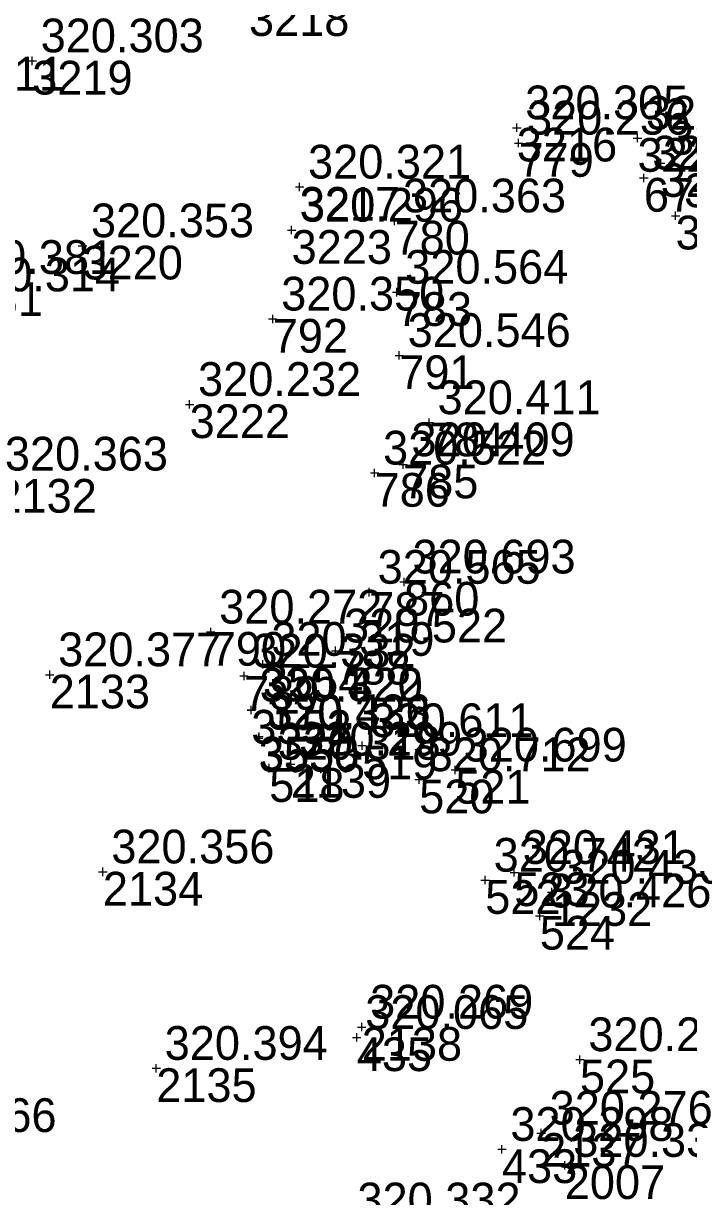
# Model space of a CAD drawing. Extents: x -829398 to -819400, y -1074439 to -1067977.
# Drawn here: x -821643.22 to -821619.57, y -1070267.97 to -1070226.23 of the extents above; entities that cross this region are included whole.
import ezdxf

# ---------------------------------------------------------------- set-up
doc = ezdxf.new("R2010")
doc.units = 0
for name, color, linetype in [('Vrstva 60', 7, 'Continuous'), ('Vrstva 61', 7, 'Continuous'), ('Čísla bodů_doměření_2012', 7, 'Continuous')]:
    doc.layers.add(name, color=color, linetype=linetype)

# ---------------------------------------------------------------- blocks, each defined once
blk = doc.blocks.new('BOD')
at = {"layer": 'Čísla bodů_doměření_2012'}
for p, q in [((-0.15, 0), (0.15, 0)), ((0, -0.15), (0, 0.15))]:
    blk.add_line(p, q, dxfattribs=at)

msp = doc.modelspace()

# ---------------------------------------------------------------- block references
at = {"layer": 'Vrstva 60'}
for p in [(-821642.912, -1070227.561), (-821642.912, -1070227.561), (-821642.912, -1070227.561), (-821642.912, -1070227.561), (-821625.678, -1070229.942), (-821625.678, -1070229.942), (-821625.678, -1070229.942), (-821625.678, -1070229.942), (-821625.615, -1070230.487), (-821625.615, -1070230.487), (-821625.615, -1070230.487), (-821625.615, -1070230.487), (-821621.383, -1070230.309), (-821621.383, -1070230.309), (-821621.383, -1070230.309), (-821621.383, -1070230.309), (-821620.558, -1070231.203), (-821620.558, -1070231.203), (-821620.558, -1070231.203), (-821620.558, -1070231.203), (-821621.158, -1070231.729), (-821621.158, -1070231.729), (-821621.158, -1070231.729), (-821621.158, -1070231.729), (-821633.402, -1070232.051), (-821633.402, -1070232.051), (-821633.402, -1070232.051), (-821633.402, -1070232.051), (-821630.026, -1070233.254), (-821630.026, -1070233.254), (-821630.026, -1070233.254), (-821630.026, -1070233.254), (-821620.028, -1070233.073), (-821620.028, -1070233.073), (-821620.028, -1070233.073), (-821620.028, -1070233.073), (-821633.688, -1070233.585), (-821633.688, -1070233.585), (-821633.688, -1070233.585), (-821633.688, -1070233.585), (-821641.123, -1070234.14), (-821641.123, -1070234.14), (-821641.123, -1070234.14), (-821641.123, -1070234.14), (-821629.947, -1070235.793), (-821629.947, -1070235.793), (-821629.947, -1070235.793), (-821629.947, -1070235.793), (-821634.358, -1070236.746), (-821634.358, -1070236.746), (-821634.358, -1070236.746), (-821634.358, -1070236.746), (-821629.859, -1070238.042), (-821629.859, -1070238.042), (-821629.859, -1070238.042), (-821629.859, -1070238.042), (-821637.314, -1070239.784), (-821637.314, -1070239.784), (-821637.314, -1070239.784), (-821637.314, -1070239.784), (-821628.796, -1070240.434), (-821628.796, -1070240.434), (-821628.796, -1070240.434), (-821628.796, -1070240.434), (-821630.734, -1070242.226), (-821630.734, -1070242.226), (-821630.734, -1070242.226), (-821630.734, -1070242.226), (-821629.722, -1070241.929), (-821629.722, -1070241.929), (-821629.722, -1070241.929), (-821629.722, -1070241.929), (-821629.687, -1070246.101), (-821629.687, -1070246.101), (-821629.687, -1070246.101), (-821629.687, -1070246.101), (-821630.928, -1070246.466), (-821630.928, -1070246.466), (-821630.928, -1070246.466), (-821630.928, -1070246.466), (-821636.563, -1070247.883), (-821636.563, -1070247.883), (-821636.563, -1070247.883), (-821636.563, -1070247.883), (-821632.123, -1070248.555), (-821632.123, -1070248.555), (-821632.123, -1070248.555), (-821632.123, -1070248.555), (-821634.707, -1070249.031), (-821634.707, -1070249.031), (-821634.707, -1070249.031), (-821634.707, -1070249.031), (-821642.291, -1070249.402), (-821642.291, -1070249.402), (-821642.291, -1070249.402), (-821642.291, -1070249.402), (-821635.379, -1070249.449), (-821635.379, -1070249.449), (-821635.379, -1070249.449), (-821635.379, -1070249.449), (-821635.122, -1070250.662), (-821635.122, -1070250.662), (-821635.122, -1070250.662), (-821635.122, -1070250.662), (-821635.121, -1070250.655), (-821635.121, -1070250.655), (-821635.121, -1070250.655), (-821635.121, -1070250.655), (-821634.858, -1070251.656), (-821634.858, -1070251.656), (-821634.858, -1070251.656), (-821634.858, -1070251.656), (-821634.844, -1070251.607), (-821634.844, -1070251.607), (-821634.844, -1070251.607), (-821634.844, -1070251.607), (-821631.183, -1070251.925), (-821631.183, -1070251.925), (-821631.183, -1070251.925), (-821631.183, -1070251.925), (-821633.719, -1070252.583), (-821633.719, -1070252.583), (-821633.719, -1070252.583), (-821633.719, -1070252.583), (-821634.484, -1070252.728), (-821634.484, -1070252.728), (-821634.484, -1070252.728), (-821634.484, -1070252.728), (-821627.867, -1070252.793), (-821627.867, -1070252.793), (-821627.867, -1070252.793), (-821627.867, -1070252.793), (-821629.15, -1070253.136), (-821629.15, -1070253.136), (-821629.15, -1070253.136), (-821629.15, -1070253.136), (-821640.4, -1070256.417), (-821640.4, -1070256.417), (-821640.4, -1070256.417), (-821640.4, -1070256.417), (-821625.766, -1070256.435), (-821625.766, -1070256.435), (-821625.766, -1070256.435), (-821625.766, -1070256.435), (-821626.801, -1070256.711), (-821626.801, -1070256.711), (-821626.801, -1070256.711), (-821626.801, -1070256.711), (-821624.43, -1070257.138), (-821624.43, -1070257.138), (-821624.43, -1070257.138), (-821624.43, -1070257.138), (-821624.859, -1070257.984), (-821624.859, -1070257.984), (-821624.859, -1070257.984), (-821624.859, -1070257.984), (-821631.194, -1070261.938), (-821631.194, -1070261.938), (-821631.194, -1070261.938), (-821631.194, -1070261.938), (-821631.369, -1070262.306), (-821631.369, -1070262.306), (-821631.369, -1070262.306), (-821631.369, -1070262.306), (-821623.432, -1070263.097), (-821623.432, -1070263.097), (-821623.432, -1070263.097), (-821623.432, -1070263.097), (-821638.501, -1070263.406), (-821638.501, -1070263.406), (-821638.501, -1070263.406), (-821638.501, -1070263.406), (-821624.81, -1070265.711), (-821624.81, -1070265.711), (-821624.81, -1070265.711), (-821624.81, -1070265.711), (-821626.205, -1070266.289), (-821626.205, -1070266.289), (-821626.205, -1070266.289), (-821626.205, -1070266.289), (-821623.971, -1070266.857), (-821623.971, -1070266.857), (-821623.971, -1070266.857), (-821623.971, -1070266.857)]:
    msp.add_blockref('BOD', p, dxfattribs=at)

# ---------------------------------------------------------------- texts
for s, p in [('3218', (-821635.203, -1070226.677)), ('3219', (-821642.912, -1070228.761)), ('3216', (-821625.678, -1070231.142)), ('3224', (-821621.383, -1070231.509)), ('779', (-821625.615, -1070231.687)), ('779', (-821625.615, -1070231.687)), ('3225', (-821620.558, -1070232.403)), ('3217', (-821633.402, -1070233.251)), ('671', (-821621.158, -1070232.929)), ('671', (-821621.158, -1070232.929)), ('780', (-821630.026, -1070234.454)), ('780', (-821630.026, -1070234.454)), ('3226', (-821620.028, -1070234.273)), ('3223', (-821633.688, -1070234.785)), ('3220', (-821641.123, -1070235.34)), ('2131', (-821646.102, -1070236.644)), ('783', (-821629.947, -1070236.993)), ('783', (-821629.947, -1070236.993)), ('792', (-821634.358, -1070237.946)), ('792', (-821634.358, -1070237.946)), ('791', (-821629.859, -1070239.242)), ('791', (-821629.859, -1070239.242)), ('3222', (-821637.314, -1070240.984)), ('784', (-821628.796, -1070241.634)), ('784', (-821628.796, -1070241.634)), ('785', (-821629.722, -1070243.129)), ('785', (-821629.722, -1070243.129)), ('2132', (-821644.185, -1070243.639)), ('786', (-821630.734, -1070243.426)), ('786', (-821630.734, -1070243.426)), ('860', (-821629.687, -1070247.301)), ('860', (-821629.687, -1070247.301)), ('787', (-821630.928, -1070247.666)), ('787', (-821630.928, -1070247.666)), ('790', (-821636.563, -1070249.083)), ('790', (-821636.563, -1070249.083)), ('788', (-821632.123, -1070249.755)), ('788', (-821632.123, -1070249.755)), ('3554', (-821634.707, -1070250.231)), ('2133', (-821642.291, -1070250.602)), ('789', (-821635.379, -1070250.649)), ('789', (-821635.379, -1070250.649)), ('3552', (-821635.122, -1070251.862)), ('3551', (-821635.121, -1070251.855)), ('3550', (-821634.858, -1070252.856)), ('3553', (-821634.844, -1070252.807)), ('519', (-821631.183, -1070253.125)), ('519', (-821631.183, -1070253.125)), ('518', (-821634.484, -1070253.928)), ('518', (-821634.484, -1070253.928)), ('2139', (-821633.719, -1070253.783)), ('521', (-821627.867, -1070253.993)), ('521', (-821627.867, -1070253.993)), ('520', (-821629.15, -1070254.336)), ('520', (-821629.15, -1070254.336)), ('2134', (-821640.4, -1070257.617)), ('522', (-821626.801, -1070257.911)), ('522', (-821626.801, -1070257.911)), ('523', (-821625.766, -1070257.635)), ('523', (-821625.766, -1070257.635)), ('1232', (-821624.43, -1070258.338)), ('524', (-821624.859, -1070259.184)), ('524', (-821624.859, -1070259.184)), ('2138', (-821631.194, -1070263.138)), ('435', (-821631.369, -1070263.506)), ('435', (-821631.369, -1070263.506)), ('525', (-821623.432, -1070264.297)), ('525', (-821623.432, -1070264.297)), ('2135', (-821638.501, -1070264.606)), ('2137', (-821624.81, -1070266.911)), ('433', (-821626.205, -1070267.489)), ('433', (-821626.205, -1070267.489)), ('2007', (-821623.971, -1070268.057))]:
    msp.add_text(s, height=1.2, dxfattribs=at).set_placement(p)
at = {"layer": 'Vrstva 61'}
for s, p in [('320.303', (-821642.612, -1070227.261)), ('320.311', (-821647.583, -1070228.619)), ('320.305', (-821625.378, -1070229.642)), ('320.236', (-821625.315, -1070230.187)), ('320.339', (-821621.083, -1070230.009)), ('320.357', (-821620.258, -1070230.903)), ('320.561', (-821620.858, -1070231.429)), ('320.321', (-821633.102, -1070231.751)), ('320.314', (-821619.728, -1070232.773)), ('320.296', (-821633.388, -1070233.285)), ('320.363', (-821629.726, -1070232.954)), ('320.353', (-821640.823, -1070233.84)), ('320.381', (-821645.802, -1070235.144)), ('320.314', (-821645.587, -1070235.764)), ('320.564', (-821629.647, -1070235.493)), ('320.350', (-821634.058, -1070236.446)), ('320.546', (-821629.559, -1070237.742)), ('320.232', (-821637.014, -1070239.484)), ('320.411', (-821628.496, -1070240.134)), ('320.409', (-821629.422, -1070241.629)), ('320.522', (-821630.434, -1070241.926)), ('320.363', (-821643.885, -1070242.139)), ('320.693', (-821629.387, -1070245.801)), ('320.565', (-821630.628, -1070246.166)), ('320.272', (-821636.263, -1070247.583)), ('320.522', (-821631.823, -1070248.255)), ('320.319', (-821634.407, -1070248.731)), ('320.377', (-821641.991, -1070249.102)), ('320.332', (-821635.079, -1070249.149)), ('320.420', (-821634.822, -1070250.362)), ('320.322', (-821634.821, -1070250.355)), ('320.333', (-821634.558, -1070251.356)), ('320.426', (-821634.544, -1070251.307)), ('320.611', (-821630.883, -1070251.625)), ('320.318', (-821634.184, -1070252.428)), ('320.299', (-821633.419, -1070252.283)), ('320.699', (-821627.567, -1070252.493)), ('320.712', (-821628.85, -1070252.836)), ('320.356', (-821640.1, -1070256.117)), ('320.431', (-821625.466, -1070256.135)), ('320.742', (-821626.501, -1070256.411)), ('320.430', (-821624.13, -1070256.838)), ('320.426', (-821624.559, -1070257.684)), ('320.269', (-821630.894, -1070261.638)), ('320.065', (-821631.069, -1070262.006)), ('320.291', (-821623.132, -1070262.797)), ('320.394', (-821638.201, -1070263.106)), ('320.276', (-821624.51, -1070265.411)), ('320.366', (-821647.848, -1070265.673)), ('320.298', (-821625.905, -1070265.989)), ('320.338', (-821623.671, -1070266.557)), ('320.332', (-821631.345, -1070268.675))]:
    msp.add_text(s, height=1.2, dxfattribs=at).set_placement(p)

doc.saveas('drawing.dxf')
